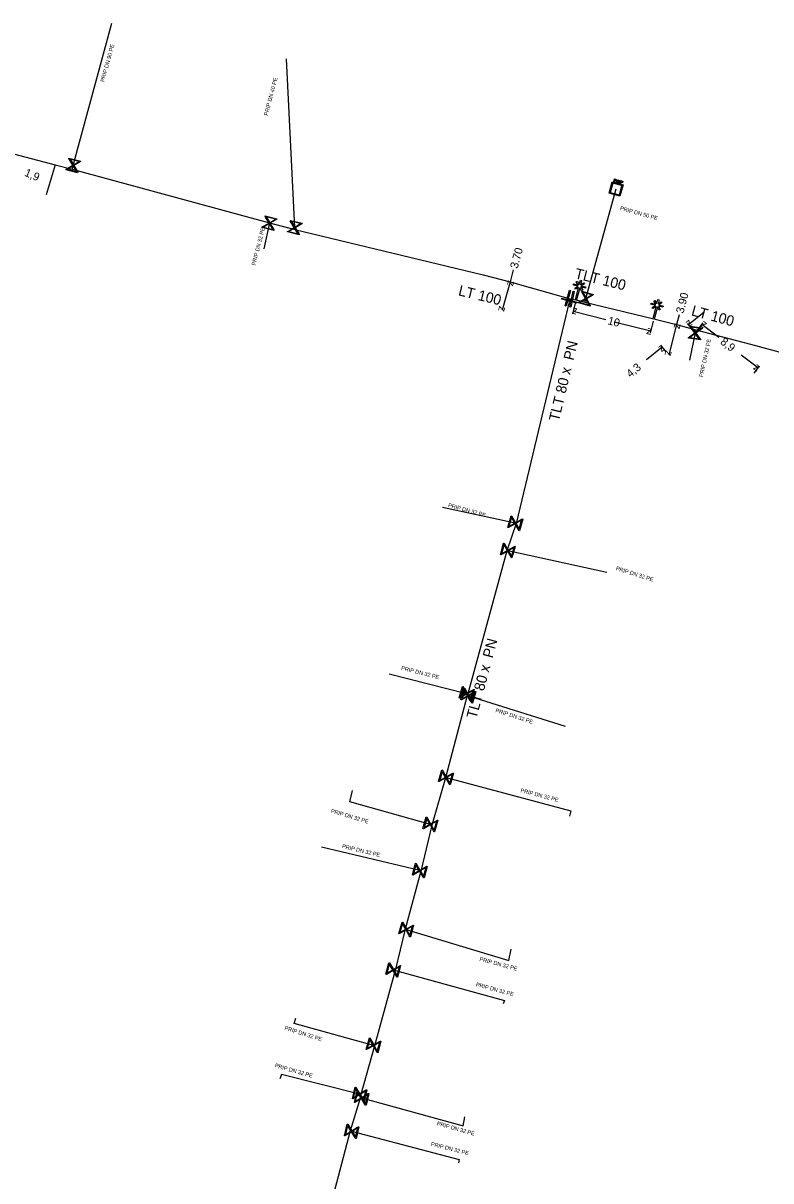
# Model space of a CAD drawing. Extents: x -643842 to -636370, y -1119190 to -1110210.
# Drawn here: x -642036.8 to -641943.4, y -1115037.1 to -1114892.5 of the extents above; entities that cross this region are included whole.
import ezdxf

# ---------------------------------------------------------------- set-up
doc = ezdxf.new("R2010")
doc.units = 0
for name, color, linetype in [('2', 7, 'Continuous'), ('22', 7, 'Continuous'), ('Default', 7, 'Continuous'), ('Level 10', 7, 'Continuous'), ('Level 16', 7, 'Continuous'), ('Level 18', 7, 'Continuous'), ('Level 20', 7, 'Continuous'), ('Level 21', 7, 'Continuous'), ('Level 23', 7, 'Continuous')]:
    doc.layers.add(name, color=color, linetype=linetype)

msp = doc.modelspace()

# ---------------------------------------------------------------- linework, layer by layer
at = {"layer": '2'}
for points in [[(-641967.33, -1114925.12), (-641967.19, -1114924.59), (-641967.04, -1114924.63), (-641967.17, -1114925.15), (-641966.77, -1114924.91), (-641966.69, -1114925.04), (-641967.09, -1114925.28), (-641966.53, -1114925.42), (-641966.57, -1114925.58), (-641967.14, -1114925.43), (-641966.9, -1114925.84), (-641967.03, -1114925.92), (-641967.27, -1114925.52), (-641967.66, -1114927.05), (-641967.81, -1114927.02), (-641967.42, -1114925.48), (-641967.82, -1114925.72), (-641967.9, -1114925.58), (-641967.5, -1114925.34), (-641968.06, -1114925.2), (-641968.03, -1114925.05), (-641967.47, -1114925.19), (-641967.7, -1114924.79), (-641967.57, -1114924.71), (-641967.33, -1114925.12)], [(-641957.63, -1114927.51), (-641957.5, -1114926.99), (-641957.35, -1114927.02), (-641957.48, -1114927.54), (-641957.08, -1114927.3), (-641957, -1114927.43), (-641957.4, -1114927.68), (-641956.84, -1114927.81), (-641956.87, -1114927.96), (-641957.44, -1114927.82), (-641957.2, -1114928.23), (-641957.33, -1114928.31), (-641957.57, -1114927.91), (-641957.95, -1114929.45), (-641958.1, -1114929.41), (-641957.72, -1114927.87), (-641958.12, -1114928.12), (-641958.2, -1114927.98), (-641957.8, -1114927.74), (-641958.37, -1114927.6), (-641958.33, -1114927.45), (-641957.77, -1114927.58), (-641958.01, -1114927.19), (-641957.88, -1114927.11), (-641957.63, -1114927.51)]]:
    msp.add_lwpolyline(points, dxfattribs=at)
at = {"layer": 'Default'}
for points in [[(-641962.78, -1114911.98), (-641962.75, -1114911.99), (-641962.73, -1114912), (-641962.71, -1114912.01), (-641962.69, -1114912.03), (-641962.68, -1114912.04), (-641962.68, -1114912.07), (-641962.67, -1114912.09), (-641962.68, -1114912.12), (-641962.69, -1114912.16), (-641962.73, -1114912.18), (-641962.76, -1114912.21), (-641962.84, -1114912.19)], [(-641962.83, -1114912.15), (-641962.78, -1114912.16), (-641962.76, -1114912.15), (-641962.74, -1114912.14), (-641962.73, -1114912.11), (-641962.72, -1114912.08), (-641962.73, -1114912.07), (-641962.73, -1114912.05), (-641962.75, -1114912.04), (-641962.76, -1114912.03), (-641962.79, -1114912.02)], [(-641962.48, -1114912.36), (-641962.49, -1114912.32), (-641962.5, -1114912.3), (-641962.51, -1114912.28), (-641962.52, -1114912.27), (-641962.53, -1114912.26), (-641962.54, -1114912.26), (-641962.54, -1114912.25), (-641962.56, -1114912.25)], [(-641962.5, -1114912.22), (-641962.47, -1114912.23), (-641962.45, -1114912.23), (-641962.43, -1114912.23), (-641962.42, -1114912.22), (-641962.41, -1114912.2), (-641962.4, -1114912.19), (-641962.4, -1114912.16), (-641962.41, -1114912.14), (-641962.42, -1114912.12), (-641962.46, -1114912.11)], [(-641962.45, -1114912.07), (-641962.41, -1114912.08), (-641962.39, -1114912.1), (-641962.36, -1114912.12), (-641962.36, -1114912.14), (-641962.35, -1114912.17), (-641962.36, -1114912.2), (-641962.37, -1114912.24), (-641962.4, -1114912.26), (-641962.43, -1114912.27), (-641962.48, -1114912.27), (-641962.46, -1114912.28), (-641962.46, -1114912.29), (-641962.44, -1114912.32), (-641962.43, -1114912.35)], [(-641962.01, -1114912.19), (-641961.98, -1114912.2), (-641961.96, -1114912.21), (-641961.94, -1114912.22), (-641961.92, -1114912.24), (-641961.91, -1114912.26), (-641961.9, -1114912.28), (-641961.9, -1114912.31), (-641961.91, -1114912.33), (-641961.92, -1114912.38), (-641961.95, -1114912.4), (-641961.99, -1114912.42), (-641962.06, -1114912.4)], [(-641962.05, -1114912.36), (-641962.01, -1114912.37), (-641961.99, -1114912.36), (-641961.96, -1114912.35), (-641961.95, -1114912.32), (-641961.95, -1114912.3), (-641961.95, -1114912.28), (-641961.96, -1114912.26), (-641961.98, -1114912.25), (-641961.99, -1114912.25), (-641962.02, -1114912.24)]]:
    msp.add_open_spline(points, degree=3, dxfattribs=at)
at = {"layer": 'Level 10'}
for points in [[(-641975.58, -1114923.31), (-641975.98, -1114924.78)], [(-641975.98, -1114924.78), (-641976.96, -1114928.35)], [(-641967.81, -1114927.33), (-641968.17, -1114928.8)], [(-641964.01, -1114929.52), (-641968.1, -1114928.51)], [(-641951.73, -1114928.58), (-641953.66, -1114930.17)], [(-641962.95, -1114929.78), (-641958.39, -1114930.91)], [(-641958.1, -1114929.72), (-641958.46, -1114931.2)], [(-641954.85, -1114928.91), (-641955.17, -1114930.13)], [(-641953.15, -1114930.79), (-641953.82, -1114929.98)], [(-641952.52, -1114930.78), (-641951.86, -1114929.92)], [(-641955.17, -1114930.13), (-641956.15, -1114933.91)], [(-641949.89, -1114931.75), (-641952.01, -1114930.12)], [(-641958.91, -1114934.49), (-641956.98, -1114932.9)], [(-641956.47, -1114933.52), (-641957.14, -1114932.71)], [(-641947.08, -1114933.9), (-641944.95, -1114935.54)], [(-641945.47, -1114936.2), (-641944.8, -1114935.34)]]:
    msp.add_lwpolyline(points, dxfattribs=at)
at = {"layer": 'Level 16'}
for points in [[(-642031.1, -1114909.33), (-642029.64, -1114909.7), (-642029.66, -1114909.77), (-642029.77, -1114909.83), (-642030.5, -1114910.26), (-642030, -1114911.09), (-642030.02, -1114911.16), (-642031.47, -1114910.78), (-642031.45, -1114910.72), (-642030.62, -1114910.23), (-642031.04, -1114909.5), (-642031.11, -1114909.39), (-642031.1, -1114909.33)], [(-642030.97, -1114909.46), (-642030.54, -1114910.18), (-642029.82, -1114909.75), (-642030.97, -1114909.46)], [(-642030.14, -1114911.03), (-642030.57, -1114910.3), (-642031.3, -1114910.73), (-642030.14, -1114911.03)], [(-642006.58, -1114916.55), (-642005.13, -1114916.92), (-642005.14, -1114916.98), (-642005.26, -1114917.04), (-642005.98, -1114917.47), (-642005.48, -1114918.31), (-642005.5, -1114918.37), (-642006.95, -1114918), (-642006.94, -1114917.93), (-642006.1, -1114917.44), (-642006.53, -1114916.72), (-642006.6, -1114916.61), (-642006.58, -1114916.55)], [(-642006.45, -1114916.67), (-642006.02, -1114917.4), (-642005.3, -1114916.97), (-642006.45, -1114916.67)], [(-642005.62, -1114918.24), (-642006.05, -1114917.52), (-642006.78, -1114917.95), (-642005.62, -1114918.24)], [(-642002.34, -1114918.93), (-642003.79, -1114918.56), (-642003.78, -1114918.5), (-642003.66, -1114918.44), (-642002.94, -1114918), (-642003.44, -1114917.17), (-642003.43, -1114917.11), (-642001.97, -1114917.47), (-642001.99, -1114917.54), (-642002.82, -1114918.03), (-642002.39, -1114918.75), (-642002.32, -1114918.86), (-642002.34, -1114918.93)], [(-642002.47, -1114918.8), (-642002.9, -1114918.08), (-642003.62, -1114918.51), (-642002.47, -1114918.8)], [(-642003.3, -1114917.23), (-642002.87, -1114917.96), (-642002.15, -1114917.52), (-642003.3, -1114917.23)], [(-641967.59, -1114927.44), (-641969.52, -1114926.94), (-641969.49, -1114926.82), (-641967.56, -1114927.32), (-641967.59, -1114927.44)], [(-641968.41, -1114925.88), (-641968.96, -1114927.81), (-641969.08, -1114927.77), (-641968.54, -1114925.85), (-641968.41, -1114925.88)], [(-641967.97, -1114925.99), (-641968.39, -1114927.95), (-641968.51, -1114927.92), (-641968.09, -1114925.96), (-641967.97, -1114925.99)], [(-641967.02, -1114925.96), (-641965.58, -1114926.36), (-641965.59, -1114926.42), (-641965.71, -1114926.48), (-641966.44, -1114926.9), (-641965.96, -1114927.74), (-641965.97, -1114927.81), (-641967.42, -1114927.41), (-641967.4, -1114927.34), (-641966.56, -1114926.87), (-641966.97, -1114926.14), (-641967.04, -1114926.03), (-641967.02, -1114925.96)], [(-641966.1, -1114927.68), (-641966.51, -1114926.94), (-641967.24, -1114927.36), (-641966.1, -1114927.68)], [(-641966.89, -1114926.09), (-641966.48, -1114926.82), (-641965.75, -1114926.41), (-641966.89, -1114926.09)], [(-641952.19, -1114932.03), (-641953.68, -1114931.82), (-641953.67, -1114931.75), (-641953.56, -1114931.68), (-641952.89, -1114931.17), (-641953.48, -1114930.4), (-641953.47, -1114930.33), (-641951.98, -1114930.54), (-641951.99, -1114930.61), (-641952.77, -1114931.19), (-641952.26, -1114931.86), (-641952.18, -1114931.96), (-641952.19, -1114932.03)], [(-641952.33, -1114931.91), (-641952.84, -1114931.24), (-641953.51, -1114931.75), (-641952.33, -1114931.91)], [(-641953.33, -1114930.45), (-641952.82, -1114931.12), (-641952.15, -1114930.61), (-641953.33, -1114930.45)], [(-641974.4, -1114954.43), (-641974.81, -1114955.88), (-641974.88, -1114955.86), (-641974.94, -1114955.74), (-641975.35, -1114955.01), (-641976.19, -1114955.48), (-641976.26, -1114955.47), (-641975.85, -1114954.02), (-641975.78, -1114954.04), (-641975.31, -1114954.89), (-641974.58, -1114954.48), (-641974.47, -1114954.42), (-641974.4, -1114954.43)], [(-641976.12, -1114955.35), (-641975.39, -1114954.93), (-641975.8, -1114954.2), (-641976.12, -1114955.35)], [(-641974.54, -1114954.56), (-641975.27, -1114954.97), (-641974.86, -1114955.7), (-641974.54, -1114954.56)], [(-641975.33, -1114957.84), (-641975.74, -1114959.29), (-641975.81, -1114959.27), (-641975.86, -1114959.15), (-641976.27, -1114958.42), (-641977.12, -1114958.89), (-641977.19, -1114958.88), (-641976.78, -1114957.43), (-641976.71, -1114957.45), (-641976.24, -1114958.3), (-641975.51, -1114957.89), (-641975.4, -1114957.82), (-641975.33, -1114957.84)], [(-641977.05, -1114958.76), (-641976.32, -1114958.34), (-641976.73, -1114957.61), (-641977.05, -1114958.76)], [(-641975.47, -1114957.97), (-641976.2, -1114958.38), (-641975.79, -1114959.11), (-641975.47, -1114957.97)], [(-641980.48, -1114975.74), (-641980.89, -1114977.19), (-641980.96, -1114977.17), (-641981.01, -1114977.05), (-641981.42, -1114976.32), (-641982.27, -1114976.79), (-641982.34, -1114976.78), (-641981.93, -1114975.33), (-641981.86, -1114975.35), (-641981.39, -1114976.2), (-641980.66, -1114975.79), (-641980.55, -1114975.72), (-641980.48, -1114975.74)], [(-641982.2, -1114976.66), (-641981.47, -1114976.24), (-641981.88, -1114975.51), (-641982.2, -1114976.66)], [(-641980.26, -1114975.99), (-641980.68, -1114977.43), (-641980.74, -1114977.41), (-641980.8, -1114977.29), (-641981.21, -1114976.56), (-641982.05, -1114977.03), (-641982.12, -1114977.01), (-641981.7, -1114975.57), (-641981.64, -1114975.59), (-641981.17, -1114976.44), (-641980.44, -1114976.03), (-641980.32, -1114975.97), (-641980.26, -1114975.99)], [(-641981.98, -1114976.89), (-641981.25, -1114976.48), (-641981.66, -1114975.75), (-641981.98, -1114976.89)], [(-641980.62, -1114975.87), (-641981.35, -1114976.28), (-641980.94, -1114977.01), (-641980.62, -1114975.87)], [(-641980.4, -1114976.11), (-641981.13, -1114976.52), (-641980.72, -1114977.25), (-641980.4, -1114976.11)], [(-641983.05, -1114986.19), (-641983.47, -1114987.63), (-641983.53, -1114987.61), (-641983.59, -1114987.49), (-641984, -1114986.76), (-641984.84, -1114987.23), (-641984.91, -1114987.21), (-641984.49, -1114985.77), (-641984.43, -1114985.79), (-641983.96, -1114986.64), (-641983.23, -1114986.23), (-641983.11, -1114986.17), (-641983.05, -1114986.19)], [(-641984.77, -1114987.09), (-641984.04, -1114986.68), (-641984.45, -1114985.95), (-641984.77, -1114987.09)], [(-641983.19, -1114986.31), (-641983.92, -1114986.72), (-641983.51, -1114987.45), (-641983.19, -1114986.31)], [(-641985, -1114992.06), (-641985.41, -1114993.51), (-641985.48, -1114993.49), (-641985.53, -1114993.37), (-641985.94, -1114992.64), (-641986.79, -1114993.11), (-641986.86, -1114993.1), (-641986.45, -1114991.65), (-641986.38, -1114991.67), (-641985.91, -1114992.52), (-641985.18, -1114992.11), (-641985.07, -1114992.04), (-641985, -1114992.06)], [(-641986.72, -1114992.98), (-641985.99, -1114992.56), (-641986.4, -1114991.83), (-641986.72, -1114992.98)], [(-641985.14, -1114992.19), (-641985.87, -1114992.6), (-641985.46, -1114993.33), (-641985.14, -1114992.19)], [(-641986.34, -1114997.82), (-641986.73, -1114999.27), (-641986.79, -1114999.25), (-641986.85, -1114999.14), (-641987.27, -1114998.41), (-641988.11, -1114998.9), (-641988.18, -1114998.88), (-641987.79, -1114997.43), (-641987.73, -1114997.45), (-641987.24, -1114998.29), (-641986.52, -1114997.87), (-641986.41, -1114997.8), (-641986.34, -1114997.82)], [(-641988.05, -1114998.76), (-641987.32, -1114998.33), (-641987.74, -1114997.61), (-641988.05, -1114998.76)], [(-641986.47, -1114997.95), (-641987.2, -1114998.37), (-641986.78, -1114999.09), (-641986.47, -1114997.95)], [(-641988.03, -1115005.18), (-641988.44, -1115006.63), (-641988.51, -1115006.61), (-641988.57, -1115006.49), (-641988.98, -1115005.76), (-641989.82, -1115006.23), (-641989.89, -1115006.22), (-641989.48, -1115004.77), (-641989.41, -1115004.79), (-641988.94, -1115005.64), (-641988.21, -1115005.23), (-641988.1, -1115005.17), (-641988.03, -1115005.18)], [(-641989.75, -1115006.09), (-641989.02, -1115005.68), (-641989.43, -1115004.95), (-641989.75, -1115006.09)], [(-641988.17, -1115005.31), (-641988.9, -1115005.72), (-641988.49, -1115006.45), (-641988.17, -1115005.31)], [(-641989.67, -1115010.22), (-641990.04, -1115011.67), (-641990.1, -1115011.66), (-641990.16, -1115011.54), (-641990.59, -1115010.82), (-641991.43, -1115011.32), (-641991.49, -1115011.3), (-641991.12, -1115009.85), (-641991.06, -1115009.86), (-641990.56, -1115010.7), (-641989.84, -1115010.27), (-641989.73, -1115010.2), (-641989.67, -1115010.22)], [(-641991.36, -1115011.18), (-641990.64, -1115010.75), (-641991.07, -1115010.02), (-641991.36, -1115011.18)], [(-641989.8, -1115010.35), (-641990.52, -1115010.78), (-641990.09, -1115011.5), (-641989.8, -1115010.35)], [(-641992.11, -1115019.66), (-641992.52, -1115021.11), (-641992.59, -1115021.09), (-641992.64, -1115020.97), (-641993.05, -1115020.24), (-641993.9, -1115020.71), (-641993.97, -1115020.7), (-641993.56, -1115019.25), (-641993.49, -1115019.27), (-641993.02, -1115020.12), (-641992.29, -1115019.71), (-641992.18, -1115019.64), (-641992.11, -1115019.66)], [(-641993.83, -1115020.58), (-641993.1, -1115020.16), (-641993.51, -1115019.43), (-641993.83, -1115020.58)], [(-641992.25, -1115019.79), (-641992.98, -1115020.2), (-641992.57, -1115020.93), (-641992.25, -1115019.79)], [(-641993.89, -1115025.73), (-641994.23, -1115027.19), (-641994.3, -1115027.18), (-641994.36, -1115027.07), (-641994.8, -1115026.35), (-641995.63, -1115026.86), (-641995.69, -1115026.85), (-641995.35, -1115025.39), (-641995.28, -1115025.4), (-641994.77, -1115026.23), (-641994.06, -1115025.79), (-641993.95, -1115025.72), (-641993.89, -1115025.73)], [(-641995.57, -1115026.72), (-641994.85, -1115026.28), (-641995.29, -1115025.56), (-641995.57, -1115026.72)], [(-641993.64, -1115026.19), (-641993.98, -1115027.65), (-641994.05, -1115027.64), (-641994.11, -1115027.53), (-641994.55, -1115026.81), (-641995.38, -1115027.32), (-641995.44, -1115027.31), (-641995.1, -1115025.85), (-641995.03, -1115025.86), (-641994.52, -1115026.69), (-641993.81, -1115026.25), (-641993.7, -1115026.18), (-641993.64, -1115026.19)], [(-641995.32, -1115027.18), (-641994.6, -1115026.74), (-641995.04, -1115026.02), (-641995.32, -1115027.18)], [(-641994.01, -1115025.86), (-641994.73, -1115026.3), (-641994.29, -1115027.02), (-641994.01, -1115025.86)], [(-641993.76, -1115026.32), (-641994.48, -1115026.76), (-641994.04, -1115027.48), (-641993.76, -1115026.32)], [(-641994.88, -1115030.36), (-641995.22, -1115031.82), (-641995.29, -1115031.8), (-641995.35, -1115031.69), (-641995.79, -1115030.98), (-641996.62, -1115031.49), (-641996.68, -1115031.47), (-641996.34, -1115030.01), (-641996.27, -1115030.03), (-641995.76, -1115030.86), (-641995.05, -1115030.41), (-641994.94, -1115030.34), (-641994.88, -1115030.36)], [(-641996.56, -1115031.35), (-641995.84, -1115030.9), (-641996.28, -1115030.19), (-641996.56, -1115031.35)], [(-641995, -1115030.49), (-641995.72, -1115030.93), (-641995.28, -1115031.64), (-641995, -1115030.49)]]:
    msp.add_lwpolyline(points, dxfattribs=at)
at = {"layer": 'Level 18'}
for points in [[(-641961.85, -1114912.68), (-641962.24, -1114914.08), (-641963.6, -1114913.7), (-641963.21, -1114912.3), (-641961.85, -1114912.68)], [(-641963.13, -1114912.45), (-641963.45, -1114913.61), (-641962.32, -1114913.92), (-641962, -1114912.76), (-641963.13, -1114912.45)], [(-641963.01, -1114912.29), (-641962.91, -1114911.94), (-641962.78, -1114911.98)], [(-641962.84, -1114912.19), (-641962.93, -1114912.16), (-641962.96, -1114912.3), (-641963.01, -1114912.29)], [(-641962.79, -1114912.02), (-641962.88, -1114912), (-641962.91, -1114912.12)], [(-641962.91, -1114912.12), (-641962.83, -1114912.15)], [(-641962.7, -1114912.38), (-641962.61, -1114912.03), (-641962.45, -1114912.07)], [(-641962.56, -1114912.25), (-641962.61, -1114912.23), (-641962.66, -1114912.39), (-641962.7, -1114912.38)], [(-641962.46, -1114912.11), (-641962.57, -1114912.08), (-641962.6, -1114912.2)], [(-641962.6, -1114912.2), (-641962.5, -1114912.22)], [(-641962.43, -1114912.35), (-641962.4, -1114912.46), (-641962.46, -1114912.44), (-641962.48, -1114912.36)], [(-641962.35, -1114912.47), (-641962.26, -1114912.13), (-641962.21, -1114912.14), (-641962.31, -1114912.49), (-641962.35, -1114912.47)], [(-641962.24, -1114912.5), (-641962.14, -1114912.16), (-641962.01, -1114912.19)], [(-641962.06, -1114912.4), (-641962.15, -1114912.38), (-641962.19, -1114912.52), (-641962.24, -1114912.5)], [(-641962.02, -1114912.24), (-641962.11, -1114912.21), (-641962.14, -1114912.34)], [(-641962.14, -1114912.34), (-641962.05, -1114912.36)]]:
    msp.add_lwpolyline(points, dxfattribs=at)
at = {"layer": 'Level 21'}
for points in [[(-642038.84, -1114908.59), (-642032.83, -1114910.17), (-642030.69, -1114910.72), (-642006.03, -1114917.4), (-642002.87, -1114918.26), (-641979.36, -1114923.91), (-641975.98, -1114924.78), (-641968.75, -1114926.83), (-641968.44, -1114926.91)], [(-641968.44, -1114926.91), (-641968.54, -1114927.13), (-641975.22, -1114954.99), (-641976.39, -1114958.41), (-641981.24, -1114976.27), (-641981.27, -1114976.38), (-641981.32, -1114976.47), (-641984.06, -1114986.75), (-641985.75, -1114992.67), (-641987.11, -1114998.43), (-641989.1, -1115005.65), (-641990.32, -1115010.82), (-641992.94, -1115020.25), (-641994.61, -1115026.34), (-641994.69, -1115026.66), (-641995.96, -1115030.87), (-642000.27, -1115047.2), (-642001.11, -1115050.36), (-642003.1, -1115057.72), (-642003.38, -1115058.49), (-642006.95, -1115072.6), (-642007.07, -1115072.95)], [(-641968.44, -1114926.91), (-641968.24, -1114926.96), (-641967.74, -1114927.03)], [(-641967.74, -1114927.03), (-641966.62, -1114927.32), (-641958.03, -1114929.43)], [(-641958.03, -1114929.43), (-641955.17, -1114930.13), (-641952.77, -1114930.77), (-641945.91, -1114932.59), (-641925.1, -1114938.22), (-641918.66, -1114939.94), (-641918.55, -1114939.97), (-641915.05, -1114940.68), (-641914.75, -1114941.22), (-641914.54, -1114941.25)]]:
    msp.add_lwpolyline(points, dxfattribs=at)
at = {"layer": 'Level 23'}
for points in [[(-642030.69, -1114910.72), (-642030.56, -1114910.24), (-642025.74, -1114892.47)], [(-642002.87, -1114918.26), (-642002.88, -1114918.02), (-642003.91, -1114896.92)], [(-642032.83, -1114910.17), (-642033.94, -1114913.94)], [(-641966.62, -1114927.32), (-641962.72, -1114913.19)], [(-642006.03, -1114917.4), (-642006.76, -1114920.65)], [(-641952.77, -1114930.77), (-641952.83, -1114931.18), (-641953.56, -1114934.57)], [(-641975.22, -1114954.99), (-641975.33, -1114954.95), (-641984.42, -1114952.99)], [(-641976.39, -1114958.41), (-641976.26, -1114958.36), (-641963.88, -1114961.06)], [(-641981.24, -1114976.27), (-641981.41, -1114976.26), (-641991.1, -1114973.8)], [(-641981.32, -1114976.47), (-641981.19, -1114976.5), (-641969.09, -1114980.3)], [(-641984.06, -1114986.75), (-641983.98, -1114986.7), (-641968.39, -1114990.88), (-641968.55, -1114991.54)], [(-641985.75, -1114992.67), (-641985.93, -1114992.58), (-641996, -1114989.74), (-641995.66, -1114988.32)], [(-641987.11, -1114998.43), (-641987.26, -1114998.35), (-641999.56, -1114995.4)], [(-641989.1, -1115005.65), (-641988.96, -1115005.7), (-641976.13, -1115009.58), (-641975.84, -1115008.17)], [(-641990.32, -1115010.82), (-641990.58, -1115010.76), (-641976.69, -1115014.59), (-641976.83, -1115014.98)], [(-641992.94, -1115020.25), (-641993.04, -1115020.18), (-642002.94, -1115017.44), (-642002.74, -1115016.79)], [(-641994.61, -1115026.34), (-641994.79, -1115026.29), (-642004.56, -1115023.83), (-642004.73, -1115024.37)], [(-641994.69, -1115026.66), (-641994.54, -1115026.75), (-641981.85, -1115030.23), (-641981.63, -1115029.12)], [(-641995.96, -1115030.87), (-641995.78, -1115030.92), (-641982.33, -1115034.43), (-641982.41, -1115034.84)]]:
    msp.add_lwpolyline(points, dxfattribs=at)

# ---------------------------------------------------------------- texts
at = {"layer": '22'}
for s, rotation, p in [('PRIP DN 90 PE', 74.839, (-642026.7, -1114899.87)), ('PRIP DN 40 PE', 75.377, (-642006.26, -1114904.06)), ('PRIP DN 50 PE', 344.5961, (-641962.28, -1114915.81)), ('PRIP DN 32 PE', 75.6064, (-642007.81, -1114922.78)), ('PRIP DN 32 PE', 77.8192, (-641951.88, -1114936.73)), ('PRIP DN 32 PE', 344.6937, (-641983.77, -1114952.91)), ('PRIP DN 32 PE', 342.7152, (-641962.8, -1114960.8)), ('PRIP DN 32 PE', 345.7622, (-641989.63, -1114973.25)), ('PRIP DN 32 PE', 342.1789, (-641977.84, -1114978.54)), ('PRIP DN 32 PE', 345.2465, (-641974.71, -1114988.54)), ('PRIP DN 32 PE', 343.4951, (-641998.42, -1114991.1)), ('PRIP DN 32 PE', 346.5328, (-641997.02, -1114995.52)), ('PRIP DN 32 PE', 344.962, (-641979.84, -1115009.61)), ('PRIP DN 32 PE', 344.9342, (-641980.29, -1115012.79)), ('PRIP DN 32 PE', 342.4608, (-642004.21, -1115018.21)), ('PRIP DN 32 PE', 344.0697, (-642005.42, -1115022.9)), ('PRIP DN 32 PE', 344.2774, (-641985.17, -1115030.15)), ('PRIP DN 32 PE', 345.8162, (-641985.92, -1115032.72))]:
    msp.add_text(s, height=0.5, rotation=rotation, dxfattribs=at).set_placement(p)
at = {"layer": 'Level 10'}
for s, rotation, p in [('1,9', 336.7876, (-642036.75, -1114911.51)), ('3.70', 74.7245, (-641975.04, -1114923.2)), ('z', 74.7245, (-641975.63, -1114925.39)), ('3.90', 75.465, (-641954.31, -1114928.8)), ('z', 254.7245, (-641977.31, -1114927.74)), ('z', 166.1319, (-641967.5, -1114928.15)), ('10', 346.1319, (-641963.84, -1114930.08)), ('z', 75.465, (-641954.81, -1114930.74)), ('z', 219.4277, (-641953.59, -1114929.47)), ('z', 142.4759, (-641951.31, -1114930.02)), ('z', 346.1319, (-641959, -1114931.27)), ('z', 39.4277, (-641957.05, -1114933.61)), ('8,9', 322.4759, (-641949.79, -1114932.45)), ('z', 255.465, (-641956.51, -1114933.3)), ('4,3', 39.4277, (-641960.94, -1114936.81)), ('z', 322.4759, (-641945.66, -1114935.63))]:
    msp.add_text(s, height=1, rotation=rotation, dxfattribs=at).set_placement(p)
at = {"layer": 'Level 20'}
for s, rotation, p in [('TLT 100', 346.1947, (-641967.98, -1114924.33)), ('LT 100', 346.4723, (-641982.52, -1114926.46)), ('LT 100', 344.9185, (-641953.41, -1114928.96)), ('TLT 80 x  PN ', 76.5167, (-641969.88, -1114942.29)), ('TLT 80 x  PN ', 75.0185, (-641980.19, -1114979.44))]:
    msp.add_text(s, height=1.3, rotation=rotation, dxfattribs=at).set_placement(p)

doc.saveas('drawing.dxf')
